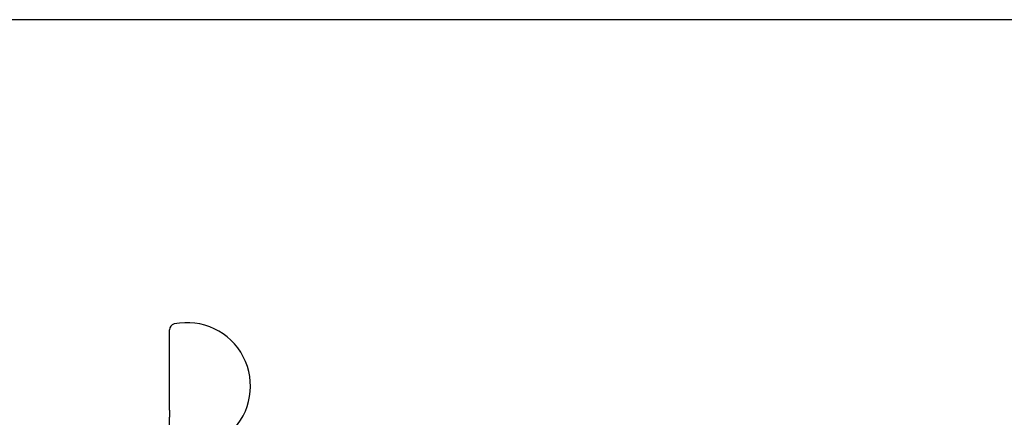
# Model space of a CAD drawing. Header units: inches. Extents: x 24 to 1128, y -58 to 748.
# Tile 354 of 656: x 479.16 to 484.2, y 693.4 to 695.44. Entities that reach past the tile are written whole.
import ezdxf

# ---------------------------------------------------------------- set-up
doc = ezdxf.new("R2010")
doc.units = ezdxf.units.IN
doc.header["$LTSCALE"] = 32
doc.header["$MEASUREMENT"] = 0
doc.layers.add('Dimension (ANSI)', color=7, linetype='Continuous', lineweight=25)
doc.layers.add('Visible (ANSI)', color=7, linetype='Continuous', lineweight=30)
doc.styles.add('Note Text (ANSI)', font='tahoma.ttf')
doc.dimstyles.new('SB Fraction-16 (ANSI)', dxfattribs={"dimscale": 32, "dimtxt": 0.125, "dimasz": 0.098425, "dimexe": 0.125, "dimexo": 0.0625, "dimgap": 0.031496, "dimtad": 0, "dimtih": 1, "dimtoh": 1, "dimdec": 4, "dimrnd": 1e-08, "dimzin": 0, "dimdsep": 46, "dimlunit": 5, "dimtxsty": 'Note Text (ANSI)', "dimcen": 0.09, "dimdle": 0.393701, "dimclrd": 256, "dimclre": 256, "dimclrt": 256, "dimadec": 0, "dimazin": 3, "dimtfac": 0.96, "dimtofl": 0, "dimtmove": 0, "dimatfit": 3, "dimfxl": 1, "dimfrac": 2, "dimtolj": 1, "dimtzin": 12, "dimlwd": -1, "dimlwe": -1, "dimarcsym": 0})

# ---------------------------------------------------------------- blocks, each defined once
blk = doc.blocks.new('*D19')
at = {"layer": 'Defpoints', "color": 0, "transparency": 16777216}
for p in [(494.2806, 695.4398), (330.5011, 563.4398), (494.2806, 563.4398)]:
    blk.add_point(p, dxfattribs=at)
at = {"layer": 'Dimension (ANSI)', "transparency": 16777216}
for p, q in [((492.2806, 695.4398), (326.5011, 695.4398)), ((330.5011, 692.2902), (330.5011, 632.5309)), ((330.5011, 566.5894), (330.5011, 626.3486)), ((492.2806, 563.4398), (326.5011, 563.4398))]:
    blk.add_line(p, q, dxfattribs=at)
for points in [[(329.9762, 692.2902), (331.026, 692.2902), (330.5011, 695.4398)], [(329.9762, 566.5894), (331.026, 566.5894), (330.5011, 563.4398)]]:
    blk.add_solid(points, dxfattribs=at)
at = {"layer": 'Dimension (ANSI)', "transparency": 16777216, "insert": (326.4205, 631.5231), "char_height": 4, "attachment_point": 1, "style": 'Note Text (ANSI)'}
blk.add_mtext('\\A1;132', dxfattribs=at)

msp = doc.modelspace()

# ---------------------------------------------------------------- linework, layer by layer
at = {"layer": 'Visible (ANSI)'}
for p, q in [((479.92659, 693.43916), (479.92659, 693.85062)), ((479.92659, 693.43916), (479.92659, 693.40424)), ((479.92659, 693.27223), (479.92659, 693.40424))]:
    msp.add_line(p, q, dxfattribs=at)
for centre, radius, start, end in [((480.01659, 693.5628), 0.325, 313.44984, 101.53696), ((479.95784, 693.85062), 0.03125, 101.53696, 180)]:
    msp.add_arc(centre, radius, start, end, dxfattribs=at)

# ---------------------------------------------------------------- dimensions: what is measured, and where the dimension line sits
at = {"layer": 'Dimension (ANSI)'}
dim = msp.add_linear_dim(base=(330.50111, 563.43978), p1=(494.28063, 695.43978), p2=(494.28063, 563.43978), angle=90, dimstyle='SB Fraction-16 (ANSI)', override={"dimgap": 0.031496, "dimdec": 4, "dimtol": 0, "dimlim": 0, "dimtp": 0, "dimtm": 0, "dimtdec": 2, "dimatfit": 1}, dxfattribs=at)
dim.commit()
dim.dimension.update_dxf_attribs({"geometry": '*D19', "text_midpoint": (330.50111, 629.43978), "dimtype": 160})

doc.saveas('drawing.dxf')
